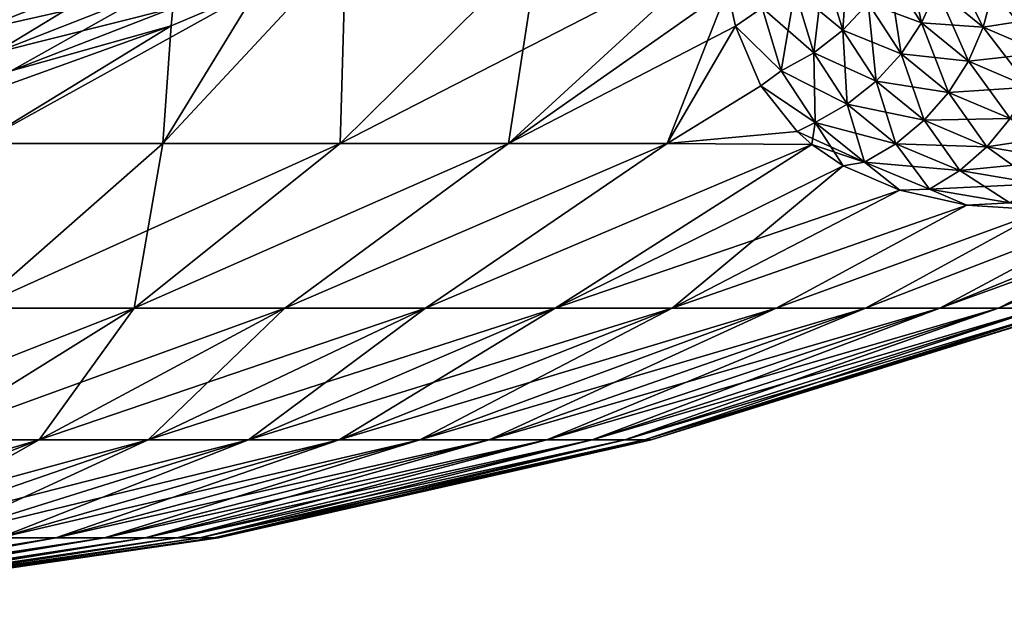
# Model space of a CAD drawing. Header units: metres. Extents: x -109 to 109, y -505 to 40.
# Tile 250 of 331: x 84 to 93, y -108 to -103. Entities that reach past the tile are written whole.
import ezdxf

# ---------------------------------------------------------------- set-up
doc = ezdxf.new("R2010")
doc.units = ezdxf.units.M
doc.layers.add('solid_K244224000C74', color=7, linetype='CONTINUOUS')

msp = doc.modelspace()

# ---------------------------------------------------------------- linework, layer by layer
at = {"layer": 'solid_K244224000C74'}
for points in [[(83.474007, -103.153572, -20.950096), (83.330956, -102.914246, -21.126266), (84.690216, -102.36779, -21.713442)], [(84.859039, -102.602203, -21.554302), (83.474007, -103.153572, -20.950096), (84.690216, -102.36779, -21.713442)], [(90.98703, -102.602081, 18.016584), (91.15625, -103.153419, 16.515158), (91.209267, -102.367676, 17.949942)], [(91.15625, -103.153419, 16.515158), (91.380341, -102.914101, 16.479347), (91.209267, -102.367676, 17.949942)], [(91.562622, -102.644318, 16.426737), (91.855667, -103.088379, 14.972269), (91.698135, -102.351425, 16.358751)], [(91.855667, -103.088379, 14.972269), (91.991325, -102.790359, 14.932806), (91.698135, -102.351425, 16.358751)], [(86.73848, -102.4142, -21.603632), (86.688179, -104.159546, -17.646719), (85.113815, -104.159546, -18.466398)], [(85.951195, -102.788284, -21.194878), (86.73848, -102.4142, -21.603632), (85.113815, -104.159546, -18.466398)], [(86.73848, -102.4142, 21.603632), (85.113823, -104.159546, 18.466394), (86.688194, -104.159546, 17.646711)], [(86.73848, -102.4142, 21.603632), (85.951187, -102.788284, 21.194878), (85.113823, -104.159546, 18.466394)], [(90.090057, -102.4142, -19.668598), (88.185234, -104.159546, -16.693142), (86.688179, -104.159546, -17.646719)], [(88.453484, -102.4142, -20.704044), (90.090057, -102.4142, -19.668598), (86.688179, -104.159546, -17.646719)], [(86.73848, -102.4142, -21.603632), (88.453484, -102.4142, -20.704044), (86.688179, -104.159546, -17.646719)], [(88.453484, -102.4142, 20.704044), (86.688194, -104.159546, 17.646711), (88.185257, -104.159546, 16.693129)], [(88.453484, -102.4142, 20.704044), (86.73848, -102.4142, 21.603632), (86.688194, -104.159546, 17.646711)], [(90.090057, -102.4142, -19.668598), (90.130348, -102.791435, -18.774511), (88.185234, -104.159546, -16.693142)], [(90.090057, -102.4142, 19.668596), (88.453484, -102.4142, 20.704044), (88.185257, -104.159546, 16.693129)], [(90.130333, -102.791344, 18.774746), (90.090057, -102.4142, 19.668596), (88.185257, -104.159546, 16.693129)], [(91.991325, -102.790359, 14.932806), (92.403351, -103.12648, 13.509745), (92.077477, -102.476944, 14.876925)], [(92.403351, -103.12648, 13.509745), (92.486893, -102.808792, 13.480239), (92.077477, -102.476944, 14.876925)], [(83.474007, -103.153572, 20.950096), (84.859039, -102.602203, 21.554304), (83.330956, -102.914246, 21.126265)], [(83.619522, -103.355927, -20.734106), (83.474007, -103.153572, -20.950096), (84.859039, -102.602203, -21.554302)], [(85.031319, -102.800377, 21.35475), (84.859039, -102.602203, 21.554304), (83.474007, -103.153572, 20.950096)], [(85.031319, -102.800377, -21.35475), (83.619522, -103.355927, -20.734106), (84.859039, -102.602203, -21.554302)], [(90.728081, -102.800255, -18.066017), (90.98703, -102.602081, -18.016592), (91.156242, -103.153412, -16.515177)], [(90.728081, -102.800262, 18.06601), (90.896439, -103.355774, 16.53319), (90.98703, -102.602081, 18.016584)], [(90.896439, -103.355774, 16.53319), (91.15625, -103.153419, 16.515158), (90.98703, -102.602081, 18.016584)], [(91.156242, -103.153412, -16.515177), (90.98703, -102.602081, -18.016592), (91.380333, -102.914093, -16.479364)], [(91.380333, -102.914093, -16.479364), (91.562614, -102.644318, -16.426754), (91.855659, -103.088371, -14.972298)], [(91.380341, -102.914101, 16.479347), (91.674179, -103.362885, 14.994243), (91.562622, -102.644318, 16.426737)], [(91.855659, -103.088371, -14.972298), (91.562614, -102.644318, -16.426754), (91.991318, -102.790352, -14.932834)], [(91.674179, -103.362885, 14.994243), (91.855667, -103.088379, 14.972269), (91.562622, -102.644318, 16.426737)], [(83.619522, -103.355927, 20.734106), (85.031319, -102.800377, 21.35475), (83.474007, -103.153572, 20.950096)], [(85.951195, -102.788284, -21.194878), (85.113815, -104.159546, -18.466398), (83.474091, -104.159546, -19.145958)], [(85.185211, -103.114761, -20.834826), (85.951195, -102.788284, -21.194878), (83.474091, -104.159546, -19.145958)], [(83.763535, -103.515823, -20.484167), (83.619522, -103.355927, -20.734106), (85.031319, -102.800377, -21.35475)], [(85.202354, -102.95694, 21.120207), (85.031319, -102.800377, 21.35475), (83.619522, -103.355927, 20.734106)], [(85.202354, -102.95694, -21.120205), (83.763535, -103.515823, -20.484167), (85.031319, -102.800377, -21.35475)], [(85.951187, -102.788284, 21.194878), (85.185211, -103.114761, 20.834826), (85.113823, -104.159546, 18.466394)], [(85.202354, -102.95694, -21.120205), (85.951195, -102.788284, -21.194878), (85.185211, -103.114761, -20.834826)], [(85.202354, -102.95694, 21.120207), (85.185211, -103.114761, 20.834826), (85.951187, -102.788284, 21.194878)], [(90.130348, -102.791435, -18.774511), (90.201775, -103.118271, -17.929628), (88.185234, -104.159546, -16.693142)], [(90.130333, -102.791344, 18.774746), (88.185257, -104.159546, 16.693129), (89.593651, -104.159546, 15.612882)], [(90.201736, -103.118126, 17.930004), (90.130333, -102.791344, 18.774746), (89.593651, -104.159546, 15.612882)], [(90.439438, -102.956818, 18.096865), (90.130333, -102.791344, 18.774746), (90.201736, -103.118126, 17.930004)], [(90.439438, -102.956818, -18.096874), (90.201775, -103.118271, -17.929628), (90.130348, -102.791435, -18.774511)], [(90.439438, -102.956818, -18.096874), (90.728081, -102.800255, -18.066017), (90.896431, -103.355774, -16.533209)], [(90.439438, -102.956818, 18.096865), (90.607979, -103.515671, 16.532946), (90.728081, -102.800262, 18.06601)], [(90.607979, -103.515671, 16.532946), (90.896439, -103.355774, 16.53319), (90.728081, -102.800262, 18.06601)], [(90.896431, -103.355774, -16.533209), (90.728081, -102.800255, -18.066017), (91.156242, -103.153412, -16.515177)], [(91.855659, -103.088371, -14.972298), (91.991318, -102.790352, -14.932834), (92.403343, -103.126465, -13.509783)], [(91.855667, -103.088379, 14.972269), (92.2714, -103.428566, 13.520001), (91.991325, -102.790359, 14.932806)], [(92.403343, -103.126465, -13.509783), (91.991318, -102.790352, -14.932834), (92.486877, -102.808777, -13.480277)], [(92.2714, -103.428566, 13.520001), (92.403351, -103.12648, 13.509745), (91.991325, -102.790359, 14.932806)], [(92.403343, -103.126465, -13.509783), (92.486877, -102.808777, -13.480277), (93.011765, -103.033379, -12.102893)], [(92.403351, -103.12648, 13.509745), (92.934715, -103.35405, 12.105951), (92.486893, -102.808792, 13.480239)], [(92.934715, -103.35405, 12.105951), (93.01178, -103.033386, 12.102846), (92.486893, -102.808792, 13.480239)], [(83.763535, -103.515823, 20.484167), (85.202354, -102.95694, 21.120207), (83.619522, -103.355927, 20.734106)], [(85.202354, -102.95694, -21.120205), (85.185211, -103.114761, -20.834826), (83.763535, -103.515823, -20.484167)], [(83.763535, -103.515823, 20.484167), (85.185211, -103.114761, 20.834826), (85.202354, -102.95694, 21.120207)], [(90.439438, -102.956818, 18.096865), (90.201736, -103.118126, 17.930004), (90.607979, -103.515671, 16.532946)], [(90.607971, -103.515663, -16.532967), (90.201775, -103.118271, -17.929628), (90.439438, -102.956818, -18.096874)], [(90.607971, -103.515663, -16.532967), (90.439438, -102.956818, -18.096874), (90.896431, -103.355774, -16.533209)], [(91.156242, -103.153412, -16.515177), (91.380333, -102.914093, -16.479364), (91.674171, -103.362877, -14.994272)], [(91.15625, -103.153419, 16.515158), (91.451813, -103.60643, 14.998135), (91.380341, -102.914101, 16.479347)], [(91.674171, -103.362877, -14.994272), (91.380333, -102.914093, -16.479364), (91.855659, -103.088371, -14.972298)], [(91.451813, -103.60643, 14.998135), (91.674179, -103.362885, 14.994243), (91.380341, -102.914101, 16.479347)], [(92.9347, -103.354042, -12.105998), (92.403343, -103.126465, -13.509783), (93.011765, -103.033379, -12.102893)], [(83.708076, -103.647102, -20.243093), (85.185211, -103.114761, -20.834826), (83.474091, -104.159546, -19.145958)], [(85.185211, -103.114761, 20.834826), (83.474098, -104.159546, 19.145956), (85.113823, -104.159546, 18.466394)], [(85.185211, -103.114761, 20.834826), (83.708076, -103.647102, 20.243093), (83.474098, -104.159546, 19.145956)], [(83.763535, -103.515823, -20.484167), (85.185211, -103.114761, -20.834826), (83.708076, -103.647102, -20.243093)], [(83.763535, -103.515823, 20.484167), (83.708076, -103.647102, 20.243093), (85.185211, -103.114761, 20.834826)], [(90.201775, -103.118271, -17.929628), (89.593628, -104.159546, -15.612899), (88.185234, -104.159546, -16.693142)], [(90.201775, -103.118271, -17.929628), (90.42807, -103.648911, -16.358023), (89.593628, -104.159546, -15.612899)], [(90.427971, -103.64875, 16.358549), (90.201736, -103.118126, 17.930004), (89.593651, -104.159546, 15.612882)], [(90.607979, -103.515671, 16.532946), (90.201736, -103.118126, 17.930004), (90.427971, -103.64875, 16.358549)], [(90.607971, -103.515663, -16.532967), (90.42807, -103.648911, -16.358023), (90.201775, -103.118271, -17.929628)], [(90.896431, -103.355774, -16.533209), (91.156242, -103.153412, -16.515177), (91.451805, -103.606422, -14.998164)], [(90.896439, -103.355774, 16.53319), (91.194603, -103.81237, 14.983833), (91.15625, -103.153419, 16.515158)], [(91.451805, -103.606422, -14.998164), (91.156242, -103.153412, -16.515177), (91.674171, -103.362877, -14.994272)], [(91.194603, -103.81237, 14.983833), (91.451813, -103.60643, 14.998135), (91.15625, -103.153419, 16.515158)], [(91.674171, -103.362877, -14.994272), (91.855659, -103.088371, -14.972298), (92.271385, -103.428558, -13.520041)], [(91.674179, -103.362885, 14.994243), (92.09462, -103.706841, 13.510734), (91.855667, -103.088379, 14.972269)], [(92.271385, -103.428558, -13.520041), (91.855659, -103.088371, -14.972298), (92.403343, -103.126465, -13.509783)], [(92.09462, -103.706841, 13.510734), (92.2714, -103.428566, 13.520001), (91.855667, -103.088379, 14.972269)], [(92.271385, -103.428558, -13.520041), (92.403343, -103.126465, -13.509783), (92.9347, -103.354042, -12.105998)], [(92.2714, -103.428566, 13.520001), (92.810471, -103.658974, 12.087047), (92.403351, -103.12648, 13.509745)], [(92.810471, -103.658974, 12.087047), (92.934715, -103.35405, 12.105951), (92.403351, -103.12648, 13.509745)], [(90.607971, -103.515663, -16.532967), (90.896431, -103.355774, -16.533209), (91.194595, -103.812363, -14.983864)], [(90.607979, -103.515671, 16.532946), (90.909554, -103.975128, 14.951724), (90.896439, -103.355774, 16.53319)], [(91.194595, -103.812363, -14.983864), (90.896431, -103.355774, -16.533209), (91.451805, -103.606422, -14.998164)], [(90.909554, -103.975128, 14.951724), (91.194603, -103.81237, 14.983833), (90.896439, -103.355774, 16.53319)], [(91.451805, -103.606422, -14.998164), (91.674171, -103.362877, -14.994272), (92.094604, -103.706833, -13.510774)], [(91.451813, -103.60643, 14.998135), (91.877815, -103.953735, 13.482196), (91.674179, -103.362885, 14.994243)], [(92.094604, -103.706833, -13.510774), (91.674171, -103.362877, -14.994272), (92.271385, -103.428558, -13.520041)], [(91.877815, -103.953735, 13.482196), (92.09462, -103.706841, 13.510734), (91.674179, -103.362885, 14.994243)], [(92.810448, -103.658966, -12.087094), (92.271385, -103.428558, -13.520041), (92.9347, -103.354042, -12.105998)], [(92.094604, -103.706833, -13.510774), (92.271385, -103.428558, -13.520041), (92.810448, -103.658966, -12.087094)], [(92.09462, -103.706841, 13.510734), (92.642426, -103.939873, 12.046646), (92.2714, -103.428566, 13.520001)], [(92.642426, -103.939873, 12.046646), (92.810471, -103.658974, 12.087047), (92.2714, -103.428566, 13.520001)], [(90.607979, -103.515671, 16.532946), (90.427971, -103.64875, 16.358549), (90.909554, -103.975128, 14.951724)], [(90.909546, -103.975121, -14.951756), (90.42807, -103.648911, -16.358023), (90.607971, -103.515663, -16.532967)], [(90.909546, -103.975121, -14.951756), (90.607971, -103.515663, -16.532967), (91.194595, -103.812363, -14.983864)], [(90.42807, -103.648911, -16.358023), (90.748825, -104.05423, -14.892378), (89.593628, -104.159546, -15.612899)], [(90.748672, -104.054085, 14.892965), (90.427971, -103.64875, 16.358549), (89.593651, -104.159546, 15.612882)], [(90.909554, -103.975128, 14.951724), (90.427971, -103.64875, 16.358549), (90.748672, -104.054085, 14.892965)], [(90.909546, -103.975121, -14.951756), (90.748825, -104.05423, -14.892378), (90.42807, -103.648911, -16.358023)], [(91.194595, -103.812363, -14.983864), (91.451805, -103.606422, -14.998164), (91.8778, -103.953728, -13.482238)], [(91.194603, -103.81237, 14.983833), (91.626884, -104.162529, 13.435161), (91.451813, -103.60643, 14.998135)], [(91.8778, -103.953728, -13.482238), (91.451805, -103.606422, -14.998164), (92.094604, -103.706833, -13.510774)], [(91.626884, -104.162529, 13.435161), (91.877815, -103.953735, 13.482196), (91.451813, -103.60643, 14.998135)], [(92.642403, -103.939865, -12.046695), (92.094604, -103.706833, -13.510774), (92.810448, -103.658966, -12.087094)], [(91.8778, -103.953728, -13.482238), (92.094604, -103.706833, -13.510774), (92.642403, -103.939865, -12.046695)], [(91.877815, -103.953735, 13.482196), (92.435143, -104.189102, 11.985851), (92.09462, -103.706841, 13.510734)], [(92.435143, -104.189102, 11.985851), (92.642426, -103.939873, 12.046646), (92.09462, -103.706841, 13.510734)], [(90.909546, -103.975121, -14.951756), (91.194595, -103.812363, -14.983864), (91.626869, -104.162521, -13.435204)], [(90.909554, -103.975128, 14.951724), (91.348656, -104.327553, 13.370905), (91.194603, -103.81237, 14.983833)], [(91.626869, -104.162521, -13.435204), (91.194595, -103.812363, -14.983864), (91.8778, -103.953728, -13.482238)], [(91.348656, -104.327553, 13.370905), (91.626884, -104.162529, 13.435161), (91.194603, -103.81237, 14.983833)], [(92.435127, -104.189095, -11.985902), (91.8778, -103.953728, -13.482238), (92.642403, -103.939865, -12.046695)], [(92.435127, -104.189095, -11.985902), (92.642403, -103.939865, -12.046695), (93.314804, -104.057549, -10.620761)], [(92.435143, -104.189102, 11.985851), (93.120995, -104.307983, 10.528576), (92.642426, -103.939873, 12.046646)], [(90.909554, -103.975128, 14.951724), (90.748672, -104.054085, 14.892965), (90.878792, -104.16877, 14.408802)], [(91.34864, -104.327545, -13.37095), (90.748825, -104.05423, -14.892378), (90.909546, -103.975121, -14.951756)], [(90.909554, -103.975128, 14.951724), (90.878792, -104.16877, 14.408802), (91.159065, -104.359421, 13.491686)], [(91.34864, -104.327545, -13.37095), (90.909546, -103.975121, -14.951756), (91.626869, -104.162521, -13.435204)], [(90.909554, -103.975128, 14.951724), (91.159065, -104.359421, 13.491686), (91.348656, -104.327553, 13.370905)], [(91.626869, -104.162521, -13.435204), (91.8778, -103.953728, -13.482238), (92.435127, -104.189095, -11.985902)], [(91.626884, -104.162529, 13.435161), (92.194275, -104.399879, 11.906313), (91.877815, -103.953735, 13.482196)], [(92.194275, -104.399879, 11.906313), (92.435143, -104.189102, 11.985851), (91.877815, -103.953735, 13.482196)], [(90.748825, -104.05423, -14.892378), (90.878792, -104.16877, -14.408807), (89.593628, -104.159546, -15.612899)], [(90.748672, -104.054085, 14.892965), (89.593651, -104.159546, 15.612882), (90.878792, -104.16877, 14.408802)], [(91.34864, -104.327545, -13.37095), (90.878792, -104.16877, -14.408807), (90.748825, -104.05423, -14.892378)], [(93.120964, -104.307976, -10.528627), (92.435127, -104.189095, -11.985902), (93.314804, -104.057549, -10.620761)], [(86.688179, -104.159546, -17.646719), (84.858047, -105.622948, -14.476562), (83.444115, -105.622948, -15.205494)], [(85.113815, -104.159546, -18.466398), (86.688179, -104.159546, -17.646719), (83.444115, -105.622948, -15.205494)], [(83.474091, -104.159546, -19.145958), (85.113815, -104.159546, -18.466398), (83.444115, -105.622948, -15.205494)], [(85.113823, -104.159546, 18.466394), (83.444115, -105.622948, 15.205494), (84.858047, -105.622948, 14.476562)], [(85.113823, -104.159546, 18.466394), (83.474098, -104.159546, 19.145956), (83.444115, -105.622948, 15.205494)], [(88.185234, -104.159546, -16.693142), (86.196289, -105.622948, -13.616529), (84.858047, -105.622948, -14.476562)], [(86.688179, -104.159546, -17.646719), (88.185234, -104.159546, -16.693142), (84.858047, -105.622948, -14.476562)], [(88.185257, -104.159546, 16.693129), (84.858047, -105.622948, 14.476562), (86.196289, -105.622948, 13.616529)], [(86.688194, -104.159546, 17.646711), (85.113823, -104.159546, 18.466394), (84.858047, -105.622948, 14.476562)], [(88.185257, -104.159546, 16.693129), (86.688194, -104.159546, 17.646711), (84.858047, -105.622948, 14.476562)], [(89.593628, -104.159546, -15.612899), (87.446716, -105.622948, -12.633181), (86.196289, -105.622948, -13.616529)], [(88.185234, -104.159546, -16.693142), (89.593628, -104.159546, -15.612899), (86.196289, -105.622948, -13.616529)], [(89.593651, -104.159546, 15.612882), (86.196289, -105.622948, 13.616529), (87.446716, -105.622948, 12.633181)], [(89.593651, -104.159546, 15.612882), (88.185257, -104.159546, 16.693129), (86.196289, -105.622948, 13.616529)], [(89.593628, -104.159546, -15.612899), (90.878792, -104.16877, -14.408807), (87.446716, -105.622948, -12.633181)], [(90.878792, -104.16877, 14.408802), (89.593651, -104.159546, 15.612882), (87.446716, -105.622948, 12.633181)], [(90.878792, -104.16877, -14.408807), (88.598007, -105.622948, -11.535425), (87.446716, -105.622948, -12.633181)], [(90.878792, -104.16877, 14.408802), (87.446716, -105.622948, 12.633181), (88.598007, -105.622948, 11.535425)], [(90.878792, -104.16877, -14.408807), (91.159241, -104.35952, -13.49115), (88.598007, -105.622948, -11.535425)], [(91.159065, -104.359421, 13.491686), (90.878792, -104.16877, 14.408802), (88.598007, -105.622948, 11.535425)], [(91.34864, -104.327545, -13.37095), (91.159241, -104.35952, -13.49115), (90.878792, -104.16877, -14.408807)], [(91.34864, -104.327545, -13.37095), (91.626869, -104.162521, -13.435204), (92.194252, -104.399872, -11.906364)], [(91.348656, -104.327553, 13.370905), (91.926353, -104.56649, 11.810192), (91.626884, -104.162529, 13.435161)], [(92.194252, -104.399872, -11.906364), (91.626869, -104.162521, -13.435204), (92.435127, -104.189095, -11.985902)], [(91.926353, -104.56649, 11.810192), (92.194275, -104.399879, 11.906313), (91.626884, -104.162529, 13.435161)], [(92.194252, -104.399872, -11.906364), (92.435127, -104.189095, -11.985902), (93.120964, -104.307976, -10.528627)], [(92.194275, -104.399879, 11.906313), (92.893906, -104.519783, 10.417451), (92.435143, -104.189102, 11.985851)], [(92.893906, -104.519783, 10.417451), (93.120995, -104.307983, 10.528576), (92.435143, -104.189102, 11.985851)], [(96.167778, -104.168777, -5.248002), (92.914009, -105.622948, -3.163542), (92.538971, -105.622948, -4.709468)], [(95.513306, -104.359512, -5.949693), (96.167778, -104.168777, -5.248002), (92.538971, -105.622948, -4.709468)], [(96.16777, -104.168777, 5.248006), (92.538971, -105.622948, 4.709468), (92.914009, -105.622948, 3.163542)], [(96.16777, -104.168777, 5.248006), (95.513641, -104.359428, 5.949319), (92.538971, -105.622948, 4.709468)], [(91.159065, -104.359421, 13.491686), (88.598007, -105.622948, 11.535425), (89.63974, -105.622948, 10.333203)], [(91.159241, -104.35952, -13.49115), (91.661339, -104.576439, -12.128296), (88.598007, -105.622948, -11.535425)], [(91.66114, -104.576378, 12.128778), (91.159065, -104.359421, 13.491686), (89.63974, -105.622948, 10.333203)], [(91.348656, -104.327553, 13.370905), (91.159065, -104.359421, 13.491686), (91.66114, -104.576378, 12.128778)], [(91.34864, -104.327545, -13.37095), (91.661339, -104.576439, -12.128296), (91.159241, -104.35952, -13.49115)], [(91.926338, -104.566475, -11.810246), (91.661339, -104.576439, -12.128296), (91.34864, -104.327545, -13.37095)], [(91.926338, -104.566475, -11.810246), (91.34864, -104.327545, -13.37095), (92.194252, -104.399872, -11.906364)], [(91.348656, -104.327553, 13.370905), (91.66114, -104.576378, 12.128778), (91.926353, -104.56649, 11.810192)], [(95.513306, -104.359512, -5.949693), (92.538971, -105.622948, -4.709468), (92.018684, -105.622948, -6.212745)], [(94.584068, -104.576439, -7.065973), (95.513306, -104.359512, -5.949693), (92.018684, -105.622948, -6.212745)], [(92.893883, -104.519775, -10.417505), (92.194252, -104.399872, -11.906364), (93.120964, -104.307976, -10.528627)], [(95.513641, -104.359428, 5.949319), (94.584297, -104.576393, 7.065677), (92.538971, -105.622948, 4.709468)], [(91.926338, -104.566475, -11.810246), (92.194252, -104.399872, -11.906364), (92.893883, -104.519775, -10.417505)], [(91.926353, -104.56649, 11.810192), (92.639755, -104.687195, 10.290359), (92.194275, -104.399879, 11.906313)], [(92.639755, -104.687195, 10.290359), (92.893906, -104.519783, 10.417451), (92.194275, -104.399879, 11.906313)], [(92.639725, -104.687187, -10.290413), (91.926338, -104.566475, -11.810246), (92.893883, -104.519775, -10.417505)], [(91.661339, -104.576439, -12.128296), (89.63974, -105.622948, -10.333203), (88.598007, -105.622948, -11.535425)], [(92.25808, -104.707588, 10.795461), (91.66114, -104.576378, 12.128778), (89.63974, -105.622948, 10.333203)], [(91.661339, -104.576439, -12.128296), (92.258217, -104.707611, -10.795159), (89.63974, -105.622948, -10.333203)], [(91.926353, -104.56649, 11.810192), (91.66114, -104.576378, 12.128778), (92.25808, -104.707588, 10.795461)], [(91.926338, -104.566475, -11.810246), (92.258217, -104.707611, -10.795159), (91.661339, -104.576439, -12.128296)], [(92.639725, -104.687187, -10.290413), (92.258217, -104.707611, -10.795159), (91.926338, -104.566475, -11.810246)], [(91.926353, -104.56649, 11.810192), (92.25808, -104.707588, 10.795461), (92.639755, -104.687195, 10.290359)], [(94.584297, -104.576393, 7.065677), (92.018684, -105.622948, 6.212745), (92.538971, -105.622948, 4.709468)], [(94.584297, -104.576393, 7.065677), (93.727951, -104.707611, 8.249509), (92.018684, -105.622948, 6.212745)], [(93.72789, -104.707619, -8.249599), (94.584068, -104.576439, -7.065973), (92.018684, -105.622948, -6.212745)], [(92.25808, -104.707588, 10.795461), (89.63974, -105.622948, 10.333203), (90.562469, -105.622948, 9.037403)], [(92.258217, -104.707611, -10.795159), (90.562469, -105.622948, -9.037403), (89.63974, -105.622948, -10.333203)], [(92.949379, -104.751678, 9.497373), (92.25808, -104.707588, 10.795461), (90.562469, -105.622948, 9.037403)], [(92.258217, -104.707611, -10.795159), (92.949448, -104.751678, -9.497259), (90.562469, -105.622948, -9.037403)], [(93.727951, -104.707611, 8.249509), (91.357857, -105.622948, 7.659758), (92.018684, -105.622948, 6.212745)], [(93.727951, -104.707611, 8.249509), (92.949379, -104.751678, 9.497373), (91.357857, -105.622948, 7.659758)], [(93.72789, -104.707619, -8.249599), (92.018684, -105.622948, -6.212745), (91.357857, -105.622948, -7.659758)], [(92.949448, -104.751678, -9.497259), (93.72789, -104.707619, -8.249599), (91.357857, -105.622948, -7.659758)], [(92.639755, -104.687195, 10.290359), (92.25808, -104.707588, 10.795461), (92.949379, -104.751678, 9.497373)], [(92.639725, -104.687187, -10.290413), (92.949448, -104.751678, -9.497259), (92.258217, -104.707611, -10.795159)], [(92.949448, -104.751678, -9.497259), (91.357857, -105.622948, -7.659758), (90.562469, -105.622948, -9.037403)], [(92.949379, -104.751678, 9.497373), (90.562469, -105.622948, 9.037403), (91.357857, -105.622948, 7.659758)], [(84.858047, -105.622948, -14.476562), (82.975838, -106.793419, -11.216482), (81.880325, -106.793419, -11.78126)], [(83.444115, -105.622948, -15.205494), (84.858047, -105.622948, -14.476562), (81.880325, -106.793419, -11.78126)], [(86.196289, -105.622948, -13.616529), (84.012711, -106.793419, -10.550126), (82.975838, -106.793419, -11.216482)], [(84.858047, -105.622948, -14.476562), (86.196289, -105.622948, -13.616529), (82.975838, -106.793419, -11.216482)], [(84.858047, -105.622948, 14.476562), (82.975838, -106.793419, 11.216482), (84.012711, -106.793419, 10.550126)], [(84.858047, -105.622948, 14.476562), (83.444115, -105.622948, 15.205494), (82.975838, -106.793419, 11.216482)], [(87.446716, -105.622948, -12.633181), (84.981544, -106.793419, -9.788225), (84.012711, -106.793419, -10.550126)], [(86.196289, -105.622948, -13.616529), (87.446716, -105.622948, -12.633181), (84.012711, -106.793419, -10.550126)], [(86.196289, -105.622948, 13.616529), (84.012711, -106.793419, 10.550126), (84.981544, -106.793419, 9.788225)], [(86.196289, -105.622948, 13.616529), (84.858047, -105.622948, 14.476562), (84.012711, -106.793419, 10.550126)], [(88.598007, -105.622948, -11.535425), (85.873573, -106.793419, -8.937681), (84.981544, -106.793419, -9.788225)], [(87.446716, -105.622948, -12.633181), (88.598007, -105.622948, -11.535425), (84.981544, -106.793419, -9.788225)], [(87.446716, -105.622948, 12.633181), (84.981544, -106.793419, 9.788225), (85.873573, -106.793419, 8.937681)], [(87.446716, -105.622948, 12.633181), (86.196289, -105.622948, 13.616529), (84.981544, -106.793419, 9.788225)], [(89.63974, -105.622948, -10.333203), (86.68071, -106.793419, -8.006196), (85.873573, -106.793419, -8.937681)], [(88.598007, -105.622948, -11.535425), (89.63974, -105.622948, -10.333203), (85.873573, -106.793419, -8.937681)], [(88.598007, -105.622948, 11.535425), (85.873573, -106.793419, 8.937681), (86.68071, -106.793419, 8.006196)], [(88.598007, -105.622948, 11.535425), (87.446716, -105.622948, 12.633181), (85.873573, -106.793419, 8.937681)], [(90.562469, -105.622948, -9.037403), (87.395645, -106.793419, -7.002206), (86.68071, -106.793419, -8.006196)], [(89.63974, -105.622948, -10.333203), (90.562469, -105.622948, -9.037403), (86.68071, -106.793419, -8.006196)], [(89.63974, -105.622948, 10.333203), (86.68071, -106.793419, 8.006196), (87.395645, -106.793419, 7.002206)], [(89.63974, -105.622948, 10.333203), (88.598007, -105.622948, 11.535425), (86.68071, -106.793419, 8.006196)], [(91.357857, -105.622948, -7.659758), (88.011909, -106.793419, -5.934803), (87.395645, -106.793419, -7.002206)], [(90.562469, -105.622948, -9.037403), (91.357857, -105.622948, -7.659758), (87.395645, -106.793419, -7.002206)], [(90.562469, -105.622948, 9.037403), (87.395645, -106.793419, 7.002206), (88.011909, -106.793419, 5.934803)], [(90.562469, -105.622948, 9.037403), (89.63974, -105.622948, 10.333203), (87.395645, -106.793419, 7.002206)], [(92.018684, -105.622948, -6.212745), (88.523926, -106.793419, -4.813653), (88.011909, -106.793419, -5.934803)], [(91.357857, -105.622948, -7.659758), (92.018684, -105.622948, -6.212745), (88.011909, -106.793419, -5.934803)], [(91.357857, -105.622948, 7.659758), (88.011909, -106.793419, 5.934803), (88.523926, -106.793419, 4.813653)], [(91.357857, -105.622948, 7.659758), (90.562469, -105.622948, 9.037403), (88.011909, -106.793419, 5.934803)], [(92.538971, -105.622948, -4.709468), (88.927048, -106.793419, -3.648909), (88.523926, -106.793419, -4.813653)], [(92.018684, -105.622948, -6.212745), (92.538971, -105.622948, -4.709468), (88.523926, -106.793419, -4.813653)], [(92.018684, -105.622948, 6.212745), (88.523926, -106.793419, 4.813653), (88.927048, -106.793419, 3.648909)], [(92.018684, -105.622948, 6.212745), (91.357857, -105.622948, 7.659758), (88.523926, -106.793419, 4.813653)], [(92.914009, -105.622948, -3.163542), (89.217621, -106.793419, -2.451121), (88.927048, -106.793419, -3.648909)], [(92.538971, -105.622948, -4.709468), (92.914009, -105.622948, -3.163542), (88.927048, -106.793419, -3.648909)], [(92.538971, -105.622948, 4.709468), (88.927048, -106.793419, 3.648909), (89.217621, -106.793419, 2.451121)], [(92.538971, -105.622948, 4.709468), (92.018684, -105.622948, 6.212745), (88.927048, -106.793419, 3.648909)], [(93.140404, -105.622948, -1.588966), (89.393028, -106.793419, -1.231135), (89.217621, -106.793419, -2.451121)], [(92.914009, -105.622948, -3.163542), (93.140404, -105.622948, -1.588966), (89.217621, -106.793419, -2.451121)], [(92.914009, -105.622948, 3.163542), (89.217621, -106.793419, 2.451121), (89.393028, -106.793419, 1.231135)], [(92.914009, -105.622948, 3.163542), (92.538971, -105.622948, 4.709468), (89.217621, -106.793419, 2.451121)], [(93.216095, -105.622948), (89.451675, -106.793419), (89.393028, -106.793419, -1.231135)], [(93.140404, -105.622948, 1.588966), (89.393028, -106.793419, 1.231135), (89.451675, -106.793419)], [(93.140404, -105.622948, -1.588966), (93.216095, -105.622948), (89.393028, -106.793419, -1.231135)], [(93.140404, -105.622948, 1.588966), (92.914009, -105.622948, 3.163542), (89.393028, -106.793419, 1.231135)], [(93.140404, -105.622948, 1.588966), (89.451675, -106.793419), (93.216095, -105.622948)], [(84.012711, -106.793419, -10.550126), (81.782433, -107.663673, -7.41814), (81.053375, -107.663673, -7.886677)], [(82.975838, -106.793419, -11.216482), (84.012711, -106.793419, -10.550126), (81.053375, -107.663673, -7.886677)], [(84.981544, -106.793419, -9.788225), (82.463654, -107.663673, -6.882423), (81.782433, -107.663673, -7.41814)], [(84.012711, -106.793419, -10.550126), (84.981544, -106.793419, -9.788225), (81.782433, -107.663673, -7.41814)], [(84.012711, -106.793419, 10.550126), (81.782433, -107.663673, 7.41814), (82.463654, -107.663673, 6.882423)], [(84.012711, -106.793419, 10.550126), (82.975838, -106.793419, 11.216482), (81.782433, -107.663673, 7.41814)], [(85.873573, -106.793419, -8.937681), (83.090866, -107.663673, -6.284378), (82.463654, -107.663673, -6.882423)], [(84.981544, -106.793419, -9.788225), (85.873573, -106.793419, -8.937681), (82.463654, -107.663673, -6.882423)], [(84.981544, -106.793419, 9.788225), (82.463654, -107.663673, 6.882423), (83.090866, -107.663673, 6.284378)], [(84.981544, -106.793419, 9.788225), (84.012711, -106.793419, 10.550126), (82.463654, -107.663673, 6.882423)], [(86.68071, -106.793419, -8.006196), (83.658386, -107.663673, -5.62942), (83.090866, -107.663673, -6.284378)], [(85.873573, -106.793419, -8.937681), (86.68071, -106.793419, -8.006196), (83.090866, -107.663673, -6.284378)], [(85.873573, -106.793419, 8.937681), (83.090866, -107.663673, 6.284378), (83.658386, -107.663673, 5.62942)], [(85.873573, -106.793419, 8.937681), (84.981544, -106.793419, 9.788225), (83.090866, -107.663673, 6.284378)], [(87.395645, -106.793419, -7.002206), (84.161087, -107.663673, -4.923481), (83.658386, -107.663673, -5.62942)], [(86.68071, -106.793419, -8.006196), (87.395645, -106.793419, -7.002206), (83.658386, -107.663673, -5.62942)], [(86.68071, -106.793419, 8.006196), (83.658386, -107.663673, 5.62942), (84.161087, -107.663673, 4.923481)], [(86.68071, -106.793419, 8.006196), (85.873573, -106.793419, 8.937681), (83.658386, -107.663673, 5.62942)], [(88.011909, -106.793419, -5.934803), (84.594406, -107.663673, -4.172955), (84.161087, -107.663673, -4.923481)], [(87.395645, -106.793419, -7.002206), (88.011909, -106.793419, -5.934803), (84.161087, -107.663673, -4.923481)], [(87.395645, -106.793419, 7.002206), (84.161087, -107.663673, 4.923481), (84.594406, -107.663673, 4.172955)], [(87.395645, -106.793419, 7.002206), (86.68071, -106.793419, 8.006196), (84.161087, -107.663673, 4.923481)], [(88.523926, -106.793419, -4.813653), (84.954414, -107.663673, -3.384637), (84.594406, -107.663673, -4.172955)], [(88.011909, -106.793419, -5.934803), (88.523926, -106.793419, -4.813653), (84.594406, -107.663673, -4.172955)], [(88.011909, -106.793419, 5.934803), (84.594406, -107.663673, 4.172955), (84.954414, -107.663673, 3.384637)], [(88.011909, -106.793419, 5.934803), (87.395645, -106.793419, 7.002206), (84.594406, -107.663673, 4.172955)], [(88.927048, -106.793419, -3.648909), (85.237862, -107.663673, -2.565668), (84.954414, -107.663673, -3.384637)], [(88.523926, -106.793419, -4.813653), (88.927048, -106.793419, -3.648909), (84.954414, -107.663673, -3.384637)], [(88.523926, -106.793419, 4.813653), (84.954414, -107.663673, 3.384637), (85.237862, -107.663673, 2.565668)], [(88.523926, -106.793419, 4.813653), (88.011909, -106.793419, 5.934803), (84.954414, -107.663673, 3.384637)], [(89.217621, -106.793419, -2.451121), (85.442177, -107.663673, -1.723464), (85.237862, -107.663673, -2.565668)], [(88.927048, -106.793419, -3.648909), (89.217621, -106.793419, -2.451121), (85.237862, -107.663673, -2.565668)], [(88.927048, -106.793419, 3.648909), (85.237862, -107.663673, 2.565668), (85.442177, -107.663673, 1.723464)], [(88.927048, -106.793419, 3.648909), (88.523926, -106.793419, 4.813653), (85.237862, -107.663673, 2.565668)], [(89.393028, -106.793419, -1.231135), (85.565514, -107.663673, -0.865652), (85.442177, -107.663673, -1.723464)], [(89.217621, -106.793419, -2.451121), (89.393028, -106.793419, -1.231135), (85.442177, -107.663673, -1.723464)], [(89.217621, -106.793419, 2.451121), (85.442177, -107.663673, 1.723464), (85.565514, -107.663673, 0.865652)], [(89.217621, -106.793419, 2.451121), (88.927048, -106.793419, 3.648909), (85.442177, -107.663673, 1.723464)], [(89.451675, -106.793419), (85.60675, -107.663673), (85.565514, -107.663673, -0.865652)], [(89.393028, -106.793419, 1.231135), (85.565514, -107.663673, 0.865652), (85.60675, -107.663673)], [(89.393028, -106.793419, -1.231135), (89.451675, -106.793419), (85.565514, -107.663673, -0.865652)], [(89.393028, -106.793419, 1.231135), (89.217621, -106.793419, 2.451121), (85.565514, -107.663673, 0.865652)], [(89.393028, -106.793419, 1.231135), (85.60675, -107.663673), (89.451675, -106.793419)], [(80.679558, -108.226677, -3.12873), (83.658386, -107.663673, -5.62942), (84.161087, -107.663673, -4.923481)], [(80.892105, -108.226677, -2.822592), (80.679558, -108.226677, -3.12873), (84.161087, -107.663673, -4.923481)], [(80.892075, -108.226677, 2.822647), (84.161087, -107.663673, 4.923481), (83.658386, -107.663673, 5.62942)], [(80.892075, -108.226677, 2.822647), (81.082245, -108.226677, 2.50213), (84.161087, -107.663673, 4.923481)], [(80.892105, -108.226677, -2.822592), (84.161087, -107.663673, -4.923481), (84.594406, -107.663673, -4.172955)], [(81.082283, -108.226677, -2.502067), (80.892105, -108.226677, -2.822592), (84.594406, -107.663673, -4.172955)], [(81.082245, -108.226677, 2.50213), (84.594406, -107.663673, 4.172955), (84.161087, -107.663673, 4.923481)], [(81.082245, -108.226677, 2.50213), (81.249069, -108.226677, 2.168857), (84.594406, -107.663673, 4.172955)], [(81.2491, -108.226677, -2.16879), (81.082283, -108.226677, -2.502067), (84.594406, -107.663673, -4.172955)], [(81.249069, -108.226677, 2.168857), (84.954414, -107.663673, 3.384637), (84.594406, -107.663673, 4.172955)], [(81.249069, -108.226677, 2.168857), (81.391701, -108.226677, 1.824528), (84.954414, -107.663673, 3.384637)], [(81.2491, -108.226677, -2.16879), (84.594406, -107.663673, -4.172955), (84.954414, -107.663673, -3.384637)], [(81.391724, -108.226677, -1.82446), (81.2491, -108.226677, -2.16879), (84.954414, -107.663673, -3.384637)], [(81.391701, -108.226677, 1.824528), (81.509399, -108.226677, 1.470895), (84.954414, -107.663673, 3.384637)], [(81.391724, -108.226677, -1.82446), (84.954414, -107.663673, -3.384637), (85.237862, -107.663673, -2.565668)], [(81.509415, -108.226677, -1.470834), (81.391724, -108.226677, -1.82446), (85.237862, -107.663673, -2.565668)], [(81.509399, -108.226677, 1.470895), (85.237862, -107.663673, 2.565668), (84.954414, -107.663673, 3.384637)], [(81.509399, -108.226677, 1.470895), (81.60157, -108.226677, 1.109769), (85.237862, -107.663673, 2.565668)], [(81.509415, -108.226677, -1.470834), (85.237862, -107.663673, -2.565668), (85.442177, -107.663673, -1.723464)], [(81.601585, -108.226677, -1.109719), (81.509415, -108.226677, -1.470834), (85.442177, -107.663673, -1.723464)], [(81.60157, -108.226677, 1.109769), (85.442177, -107.663673, 1.723464), (85.237862, -107.663673, 2.565668)], [(81.60157, -108.226677, 1.109769), (81.667747, -108.226677, 0.74299), (85.442177, -107.663673, 1.723464)], [(81.667747, -108.226677, -0.742956), (81.601585, -108.226677, -1.109719), (85.442177, -107.663673, -1.723464)], [(81.667747, -108.226677, -0.742956), (85.442177, -107.663673, -1.723464), (85.565514, -107.663673, -0.865652)], [(81.707581, -108.226677, -0.37242), (81.667747, -108.226677, -0.742956), (85.565514, -107.663673, -0.865652)], [(81.667747, -108.226677, 0.74299), (85.565514, -107.663673, 0.865652), (85.442177, -107.663673, 1.723464)], [(81.667747, -108.226677, 0.74299), (81.707581, -108.226677, 0.372438), (85.565514, -107.663673, 0.865652)], [(81.707581, -108.226677, -0.37242), (85.60675, -107.663673), (81.720886, -108.226677)], [(81.707581, -108.226677, 0.372438), (81.720886, -108.226677), (85.565514, -107.663673, 0.865652)], [(81.707581, -108.226677, -0.37242), (85.565514, -107.663673, -0.865652), (85.60675, -107.663673)], [(85.565514, -107.663673, 0.865652), (81.720886, -108.226677), (85.60675, -107.663673)]]:
    msp.add_3dface(points, dxfattribs=at)

doc.saveas('drawing.dxf')
